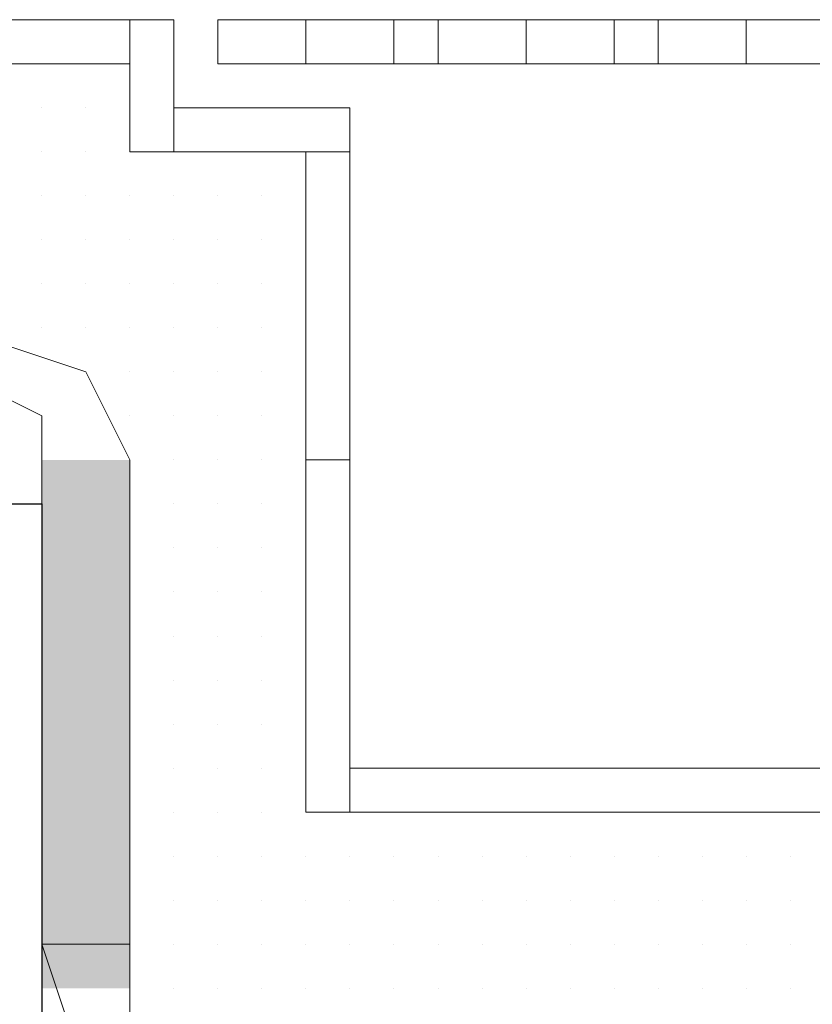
# Model space of a CAD drawing. Header units: metres. Extents: x 5.7 to 89.8, y 4 to 63.5.
# Tile 411 of 475: x 65.808 to 65.982, y 49.642 to 49.858. Entities that reach past the tile are written whole.
import ezdxf

# ---------------------------------------------------------------- set-up
doc = ezdxf.new("R2010")
doc.units = ezdxf.units.M
doc.header["$MEASUREMENT"] = 0
for name, color, linetype in [('PDF17_furn', 7, 'Continuous'), ('PDF17_hatch-borshi', 7, 'Continuous'), ('PDF17_Isogam', 7, 'Continuous'), ('PDF17_kaff', 7, 'Continuous')]:
    doc.layers.add(name, color=color, linetype=linetype)

msp = doc.modelspace()

# ---------------------------------------------------------------- linework, layer by layer
at = {"layer": 'PDF17_furn', "lineweight": 18}
msp.add_lwpolyline([(65.85172, 49.85751), (66.1214, 49.85751), (66.1214, 49.84788), (65.85172, 49.84788)], close=True, dxfattribs=at)
for points in [[(65.87099, 49.85751), (65.87099, 49.84788)], [(65.89025, 49.85751), (65.89025, 49.84788)], [(65.89988, 49.85751), (65.89988, 49.84788)], [(65.91914, 49.85751), (65.91914, 49.84788)], [(65.93841, 49.85751), (65.93841, 49.84788)], [(65.94804, 49.85751), (65.94804, 49.84788)], [(65.9673, 49.85751), (65.9673, 49.84788)]]:
    msp.add_lwpolyline(points, dxfattribs=at)
at = {"layer": 'PDF17_hatch-borshi', "lineweight": 18}
for points in [[(65.8132, 49.84788), (65.8132, 49.84788)], [(65.82283, 49.84788), (65.82283, 49.84788)], [(65.82283, 49.84788), (65.82283, 49.84788)], [(65.8132, 49.83825), (65.8132, 49.83825)], [(65.8132, 49.83825), (65.8132, 49.83825)], [(65.8132, 49.83825), (65.8132, 49.83825)], [(65.82283, 49.83825), (65.82283, 49.83825)], [(65.82283, 49.83825), (65.82283, 49.83825)], [(65.82283, 49.83825), (65.82283, 49.83825)], [(65.83246, 49.83825), (65.83246, 49.83825)], [(65.83246, 49.83825), (65.83246, 49.83825)], [(65.83246, 49.83825), (65.83246, 49.83825)], [(65.8132, 49.82862), (65.8132, 49.82862)], [(65.8132, 49.82862), (65.8132, 49.82862)], [(65.8132, 49.82862), (65.8132, 49.82862)], [(65.82283, 49.82862), (65.82283, 49.82862)], [(65.82283, 49.82862), (65.82283, 49.82862)], [(65.82283, 49.82862), (65.82283, 49.82862)], [(65.82283, 49.82862), (65.82283, 49.82862)], [(65.82283, 49.82862), (65.82283, 49.82862)], [(65.82283, 49.82862), (65.82283, 49.82862)], [(65.83246, 49.82862), (65.83246, 49.82862)], [(65.83246, 49.82862), (65.83246, 49.82862)], [(65.84209, 49.82862), (65.84209, 49.82862)], [(65.84209, 49.82862), (65.84209, 49.82862)], [(65.85172, 49.82862), (65.85172, 49.82862)], [(65.85172, 49.82862), (65.85172, 49.82862)], [(65.86136, 49.82862), (65.86136, 49.82862)], [(65.8132, 49.81899), (65.8132, 49.81899)], [(65.8132, 49.81899), (65.8132, 49.81899)], [(65.82283, 49.81899), (65.82283, 49.81899)], [(65.82283, 49.81899), (65.82283, 49.81899)], [(65.82283, 49.81899), (65.82283, 49.81899)], [(65.82283, 49.81899), (65.82283, 49.81899)], [(65.83246, 49.81899), (65.83246, 49.81899)], [(65.83246, 49.81899), (65.83246, 49.81899)], [(65.83246, 49.81899), (65.83246, 49.81899)], [(65.83246, 49.81899), (65.83246, 49.81899)], [(65.83246, 49.81899), (65.83246, 49.81899)], [(65.84209, 49.81899), (65.84209, 49.81899)], [(65.84209, 49.81899), (65.84209, 49.81899)], [(65.84209, 49.81899), (65.84209, 49.81899)], [(65.84209, 49.81899), (65.84209, 49.81899)], [(65.85172, 49.81899), (65.85172, 49.81899)], [(65.85172, 49.81899), (65.85172, 49.81899)], [(65.85172, 49.81899), (65.85172, 49.81899)], [(65.85172, 49.81899), (65.85172, 49.81899)], [(65.85172, 49.81899), (65.85172, 49.81899)], [(65.86136, 49.81899), (65.86136, 49.81899)], [(65.86136, 49.81899), (65.86136, 49.81899)], [(65.86136, 49.81899), (65.86136, 49.81899)], [(65.8132, 49.80936), (65.8132, 49.80936)], [(65.8132, 49.80936), (65.8132, 49.80936)], [(65.8132, 49.80936), (65.8132, 49.80936)], [(65.82283, 49.80936), (65.82283, 49.80936)], [(65.82283, 49.80936), (65.82283, 49.80936)], [(65.82283, 49.80936), (65.82283, 49.80936)], [(65.83246, 49.80936), (65.83246, 49.80936)], [(65.83246, 49.80936), (65.83246, 49.80936)], [(65.83246, 49.80936), (65.83246, 49.80936)], [(65.84209, 49.80936), (65.84209, 49.80936)], [(65.84209, 49.80936), (65.84209, 49.80936)], [(65.84209, 49.80936), (65.84209, 49.80936)], [(65.85172, 49.80936), (65.85172, 49.80936)], [(65.85172, 49.80936), (65.85172, 49.80936)], [(65.85172, 49.80936), (65.85172, 49.80936)], [(65.85172, 49.80936), (65.85172, 49.80936)], [(65.85172, 49.80936), (65.85172, 49.80936)], [(65.86136, 49.80936), (65.86136, 49.80936)], [(65.86136, 49.80936), (65.86136, 49.80936)], [(65.86136, 49.80936), (65.86136, 49.80936)], [(65.86136, 49.80936), (65.86136, 49.80936)], [(65.8132, 49.79972), (65.8132, 49.79972)], [(65.8132, 49.79972), (65.8132, 49.79972)], [(65.8132, 49.79972), (65.8132, 49.79972)], [(65.8132, 49.79972), (65.8132, 49.79972)], [(65.82283, 49.79972), (65.82283, 49.79972)], [(65.82283, 49.79972), (65.82283, 49.79972)], [(65.82283, 49.79972), (65.82283, 49.79972)], [(65.82283, 49.79972), (65.82283, 49.79972)], [(65.83246, 49.79972), (65.83246, 49.79972)], [(65.83246, 49.79972), (65.83246, 49.79972)], [(65.83246, 49.79972), (65.83246, 49.79972)], [(65.83246, 49.79972), (65.83246, 49.79972)], [(65.83246, 49.79972), (65.83246, 49.79972)], [(65.84209, 49.79972), (65.84209, 49.79972)], [(65.84209, 49.79972), (65.84209, 49.79972)], [(65.84209, 49.79972), (65.84209, 49.79972)], [(65.85172, 49.79972), (65.85172, 49.79972)], [(65.85172, 49.79972), (65.85172, 49.79972)], [(65.86136, 49.79972), (65.86136, 49.79972)], [(65.86136, 49.79972), (65.86136, 49.79972)], [(65.8132, 49.79009), (65.8132, 49.79009)], [(65.8132, 49.79009), (65.8132, 49.79009)], [(65.8132, 49.79009), (65.8132, 49.79009)], [(65.82283, 49.79009), (65.82283, 49.79009)], [(65.82283, 49.79009), (65.82283, 49.79009)], [(65.82283, 49.79009), (65.82283, 49.79009)], [(65.82283, 49.79009), (65.82283, 49.79009)], [(65.83246, 49.79009), (65.83246, 49.79009)], [(65.83246, 49.79009), (65.83246, 49.79009)], [(65.83246, 49.79009), (65.83246, 49.79009)], [(65.83246, 49.79009), (65.83246, 49.79009)], [(65.84209, 49.79009), (65.84209, 49.79009)], [(65.84209, 49.79009), (65.84209, 49.79009)], [(65.84209, 49.79009), (65.84209, 49.79009)], [(65.84209, 49.79009), (65.84209, 49.79009)], [(65.85172, 49.79009), (65.85172, 49.79009)], [(65.85172, 49.79009), (65.85172, 49.79009)], [(65.85172, 49.79009), (65.85172, 49.79009)], [(65.85172, 49.79009), (65.85172, 49.79009)], [(65.86136, 49.79009), (65.86136, 49.79009)], [(65.86136, 49.79009), (65.86136, 49.79009)], [(65.86136, 49.79009), (65.86136, 49.79009)], [(65.82283, 49.78046), (65.82283, 49.78046)], [(65.82283, 49.78046), (65.82283, 49.78046)], [(65.83246, 49.78046), (65.83246, 49.78046)], [(65.83246, 49.78046), (65.83246, 49.78046)], [(65.83246, 49.78046), (65.83246, 49.78046)], [(65.83246, 49.78046), (65.83246, 49.78046)], [(65.83246, 49.78046), (65.83246, 49.78046)], [(65.84209, 49.78046), (65.84209, 49.78046)], [(65.84209, 49.78046), (65.84209, 49.78046)], [(65.84209, 49.78046), (65.84209, 49.78046)], [(65.84209, 49.78046), (65.84209, 49.78046)], [(65.85172, 49.78046), (65.85172, 49.78046)], [(65.85172, 49.78046), (65.85172, 49.78046)], [(65.85172, 49.78046), (65.85172, 49.78046)], [(65.86136, 49.78046), (65.86136, 49.78046)], [(65.86136, 49.78046), (65.86136, 49.78046)], [(65.86136, 49.78046), (65.86136, 49.78046)], [(65.86136, 49.78046), (65.86136, 49.78046)], [(65.86136, 49.78046), (65.86136, 49.78046)], [(65.86136, 49.78046), (65.86136, 49.78046)], [(65.8132, 49.77083), (65.8132, 49.77083)], [(65.83246, 49.77083), (65.83246, 49.77083)], [(65.83246, 49.77083), (65.83246, 49.77083)], [(65.83246, 49.77083), (65.83246, 49.77083)], [(65.83246, 49.77083), (65.83246, 49.77083)], [(65.83246, 49.77083), (65.83246, 49.77083)], [(65.84209, 49.77083), (65.84209, 49.77083)], [(65.84209, 49.77083), (65.84209, 49.77083)], [(65.85172, 49.77083), (65.85172, 49.77083)], [(65.85172, 49.77083), (65.85172, 49.77083)], [(65.85172, 49.77083), (65.85172, 49.77083)], [(65.86136, 49.77083), (65.86136, 49.77083)], [(65.86136, 49.77083), (65.86136, 49.77083)], [(65.86136, 49.77083), (65.86136, 49.77083)], [(65.87099, 49.77083), (65.87099, 49.77083)], [(65.8132, 49.7612), (65.8132, 49.7612)], [(65.8132, 49.7612), (65.8132, 49.7612)], [(65.83246, 49.7612), (65.83246, 49.7612)], [(65.83246, 49.7612), (65.83246, 49.7612)], [(65.83246, 49.7612), (65.83246, 49.7612)], [(65.83246, 49.7612), (65.83246, 49.7612)], [(65.84209, 49.7612), (65.84209, 49.7612)], [(65.84209, 49.7612), (65.84209, 49.7612)], [(65.84209, 49.7612), (65.84209, 49.7612)], [(65.84209, 49.7612), (65.84209, 49.7612)], [(65.84209, 49.7612), (65.84209, 49.7612)], [(65.85172, 49.7612), (65.85172, 49.7612)], [(65.85172, 49.7612), (65.85172, 49.7612)], [(65.86136, 49.7612), (65.86136, 49.7612)], [(65.86136, 49.7612), (65.86136, 49.7612)], [(65.86136, 49.7612), (65.86136, 49.7612)], [(65.86136, 49.7612), (65.86136, 49.7612)], [(65.86136, 49.7612), (65.86136, 49.7612)], [(65.86136, 49.7612), (65.86136, 49.7612)], [(65.8132, 49.75157), (65.8132, 49.75157)], [(65.8132, 49.75157), (65.8132, 49.75157)], [(65.83246, 49.75157), (65.83246, 49.75157)], [(65.83246, 49.75157), (65.83246, 49.75157)], [(65.83246, 49.75157), (65.83246, 49.75157)], [(65.83246, 49.75157), (65.83246, 49.75157)], [(65.83246, 49.75157), (65.83246, 49.75157)], [(65.84209, 49.75157), (65.84209, 49.75157)], [(65.84209, 49.75157), (65.84209, 49.75157)], [(65.84209, 49.75157), (65.84209, 49.75157)], [(65.85172, 49.75157), (65.85172, 49.75157)], [(65.85172, 49.75157), (65.85172, 49.75157)], [(65.85172, 49.75157), (65.85172, 49.75157)], [(65.85172, 49.75157), (65.85172, 49.75157)], [(65.86136, 49.75157), (65.86136, 49.75157)], [(65.86136, 49.75157), (65.86136, 49.75157)], [(65.86136, 49.75157), (65.86136, 49.75157)], [(65.86136, 49.75157), (65.86136, 49.75157)], [(65.86136, 49.75157), (65.86136, 49.75157)], [(65.83246, 49.74194), (65.83246, 49.74194)], [(65.83246, 49.74194), (65.83246, 49.74194)], [(65.84209, 49.74194), (65.84209, 49.74194)], [(65.84209, 49.74194), (65.84209, 49.74194)], [(65.84209, 49.74194), (65.84209, 49.74194)], [(65.84209, 49.74194), (65.84209, 49.74194)], [(65.85172, 49.74194), (65.85172, 49.74194)], [(65.85172, 49.74194), (65.85172, 49.74194)], [(65.86136, 49.74194), (65.86136, 49.74194)], [(65.86136, 49.74194), (65.86136, 49.74194)], [(65.86136, 49.74194), (65.86136, 49.74194)], [(65.86136, 49.74194), (65.86136, 49.74194)], [(65.86136, 49.74194), (65.86136, 49.74194)], [(65.83246, 49.73231), (65.83246, 49.73231)], [(65.83246, 49.73231), (65.83246, 49.73231)], [(65.83246, 49.73231), (65.83246, 49.73231)], [(65.83246, 49.73231), (65.83246, 49.73231)], [(65.84209, 49.73231), (65.84209, 49.73231)], [(65.84209, 49.73231), (65.84209, 49.73231)], [(65.85172, 49.73231), (65.85172, 49.73231)], [(65.85172, 49.73231), (65.85172, 49.73231)], [(65.85172, 49.73231), (65.85172, 49.73231)], [(65.85172, 49.73231), (65.85172, 49.73231)], [(65.86136, 49.73231), (65.86136, 49.73231)], [(65.86136, 49.73231), (65.86136, 49.73231)], [(65.86136, 49.73231), (65.86136, 49.73231)], [(65.83246, 49.72268), (65.83246, 49.72268)], [(65.83246, 49.72268), (65.83246, 49.72268)], [(65.84209, 49.72268), (65.84209, 49.72268)], [(65.84209, 49.72268), (65.84209, 49.72268)], [(65.84209, 49.72268), (65.84209, 49.72268)], [(65.84209, 49.72268), (65.84209, 49.72268)], [(65.84209, 49.72268), (65.84209, 49.72268)], [(65.85172, 49.72268), (65.85172, 49.72268)], [(65.85172, 49.72268), (65.85172, 49.72268)], [(65.85172, 49.72268), (65.85172, 49.72268)], [(65.86136, 49.72268), (65.86136, 49.72268)], [(65.86136, 49.72268), (65.86136, 49.72268)], [(65.86136, 49.72268), (65.86136, 49.72268)], [(65.86136, 49.72268), (65.86136, 49.72268)], [(65.83246, 49.71304), (65.83246, 49.71304)], [(65.83246, 49.71304), (65.83246, 49.71304)], [(65.83246, 49.71304), (65.83246, 49.71304)], [(65.83246, 49.71304), (65.83246, 49.71304)], [(65.84209, 49.71304), (65.84209, 49.71304)], [(65.84209, 49.71304), (65.84209, 49.71304)], [(65.84209, 49.71304), (65.84209, 49.71304)], [(65.85172, 49.71304), (65.85172, 49.71304)], [(65.85172, 49.71304), (65.85172, 49.71304)], [(65.85172, 49.71304), (65.85172, 49.71304)], [(65.85172, 49.71304), (65.85172, 49.71304)], [(65.86136, 49.71304), (65.86136, 49.71304)], [(65.86136, 49.71304), (65.86136, 49.71304)], [(65.86136, 49.71304), (65.86136, 49.71304)], [(65.86136, 49.71304), (65.86136, 49.71304)], [(65.83246, 49.70341), (65.83246, 49.70341)], [(65.83246, 49.70341), (65.83246, 49.70341)], [(65.84209, 49.70341), (65.84209, 49.70341)], [(65.84209, 49.70341), (65.84209, 49.70341)], [(65.84209, 49.70341), (65.84209, 49.70341)], [(65.84209, 49.70341), (65.84209, 49.70341)], [(65.84209, 49.70341), (65.84209, 49.70341)], [(65.85172, 49.70341), (65.85172, 49.70341)], [(65.85172, 49.70341), (65.85172, 49.70341)], [(65.85172, 49.70341), (65.85172, 49.70341)], [(65.86136, 49.70341), (65.86136, 49.70341)], [(65.86136, 49.70341), (65.86136, 49.70341)], [(65.86136, 49.70341), (65.86136, 49.70341)], [(65.83246, 49.69378), (65.83246, 49.69378)], [(65.83246, 49.69378), (65.83246, 49.69378)], [(65.83246, 49.69378), (65.83246, 49.69378)], [(65.83246, 49.69378), (65.83246, 49.69378)], [(65.84209, 49.69378), (65.84209, 49.69378)], [(65.84209, 49.69378), (65.84209, 49.69378)], [(65.84209, 49.69378), (65.84209, 49.69378)], [(65.84209, 49.69378), (65.84209, 49.69378)], [(65.85172, 49.69378), (65.85172, 49.69378)], [(65.85172, 49.69378), (65.85172, 49.69378)], [(65.85172, 49.69378), (65.85172, 49.69378)], [(65.85172, 49.69378), (65.85172, 49.69378)], [(65.86136, 49.69378), (65.86136, 49.69378)], [(65.86136, 49.69378), (65.86136, 49.69378)], [(65.86136, 49.69378), (65.86136, 49.69378)], [(65.86136, 49.69378), (65.86136, 49.69378)], [(65.83246, 49.68415), (65.83246, 49.68415)], [(65.83246, 49.68415), (65.83246, 49.68415)], [(65.84209, 49.68415), (65.84209, 49.68415)], [(65.84209, 49.68415), (65.84209, 49.68415)], [(65.84209, 49.68415), (65.84209, 49.68415)], [(65.84209, 49.68415), (65.84209, 49.68415)], [(65.84209, 49.68415), (65.84209, 49.68415)], [(65.85172, 49.68415), (65.85172, 49.68415)], [(65.85172, 49.68415), (65.85172, 49.68415)], [(65.85172, 49.68415), (65.85172, 49.68415)], [(65.85172, 49.68415), (65.85172, 49.68415)], [(65.86136, 49.68415), (65.86136, 49.68415)], [(65.86136, 49.68415), (65.86136, 49.68415)], [(65.86136, 49.68415), (65.86136, 49.68415)], [(65.86136, 49.68415), (65.86136, 49.68415)], [(65.87099, 49.68415), (65.87099, 49.68415)], [(65.87099, 49.68415), (65.87099, 49.68415)], [(65.87099, 49.68415), (65.87099, 49.68415)], [(65.87099, 49.68415), (65.87099, 49.68415)], [(65.89025, 49.68415), (65.89025, 49.68415)], [(65.89025, 49.68415), (65.89025, 49.68415)], [(65.89025, 49.68415), (65.89025, 49.68415)], [(65.89988, 49.68415), (65.89988, 49.68415)], [(65.90951, 49.68415), (65.90951, 49.68415)], [(65.90951, 49.68415), (65.90951, 49.68415)], [(65.91914, 49.68415), (65.91914, 49.68415)], [(65.91914, 49.68415), (65.91914, 49.68415)], [(65.92877, 49.68415), (65.92877, 49.68415)], [(65.93841, 49.68415), (65.93841, 49.68415)], [(65.93841, 49.68415), (65.93841, 49.68415)], [(65.94804, 49.68415), (65.94804, 49.68415)], [(65.94804, 49.68415), (65.94804, 49.68415)], [(65.95767, 49.68415), (65.95767, 49.68415)], [(65.95767, 49.68415), (65.95767, 49.68415)], [(65.95767, 49.68415), (65.95767, 49.68415)], [(65.95767, 49.68415), (65.95767, 49.68415)], [(65.9673, 49.68415), (65.9673, 49.68415)], [(65.97693, 49.68415), (65.97693, 49.68415)], [(65.97693, 49.68415), (65.97693, 49.68415)], [(65.97693, 49.68415), (65.97693, 49.68415)], [(65.97693, 49.68415), (65.97693, 49.68415)], [(65.83246, 49.67452), (65.83246, 49.67452)], [(65.83246, 49.67452), (65.83246, 49.67452)], [(65.83246, 49.67452), (65.83246, 49.67452)], [(65.84209, 49.67452), (65.84209, 49.67452)], [(65.84209, 49.67452), (65.84209, 49.67452)], [(65.84209, 49.67452), (65.84209, 49.67452)], [(65.84209, 49.67452), (65.84209, 49.67452)], [(65.85172, 49.67452), (65.85172, 49.67452)], [(65.85172, 49.67452), (65.85172, 49.67452)], [(65.85172, 49.67452), (65.85172, 49.67452)], [(65.86136, 49.67452), (65.86136, 49.67452)], [(65.86136, 49.67452), (65.86136, 49.67452)], [(65.86136, 49.67452), (65.86136, 49.67452)], [(65.87099, 49.67452), (65.87099, 49.67452)], [(65.87099, 49.67452), (65.87099, 49.67452)], [(65.87099, 49.67452), (65.87099, 49.67452)], [(65.87099, 49.67452), (65.87099, 49.67452)], [(65.88062, 49.67452), (65.88062, 49.67452)], [(65.88062, 49.67452), (65.88062, 49.67452)], [(65.88062, 49.67452), (65.88062, 49.67452)], [(65.88062, 49.67452), (65.88062, 49.67452)], [(65.88062, 49.67452), (65.88062, 49.67452)], [(65.89025, 49.67452), (65.89025, 49.67452)], [(65.89025, 49.67452), (65.89025, 49.67452)], [(65.89025, 49.67452), (65.89025, 49.67452)], [(65.89988, 49.67452), (65.89988, 49.67452)], [(65.89988, 49.67452), (65.89988, 49.67452)], [(65.89988, 49.67452), (65.89988, 49.67452)], [(65.89988, 49.67452), (65.89988, 49.67452)], [(65.89988, 49.67452), (65.89988, 49.67452)], [(65.90951, 49.67452), (65.90951, 49.67452)], [(65.90951, 49.67452), (65.90951, 49.67452)], [(65.90951, 49.67452), (65.90951, 49.67452)], [(65.91914, 49.67452), (65.91914, 49.67452)], [(65.91914, 49.67452), (65.91914, 49.67452)], [(65.91914, 49.67452), (65.91914, 49.67452)], [(65.91914, 49.67452), (65.91914, 49.67452)], [(65.92877, 49.67452), (65.92877, 49.67452)], [(65.92877, 49.67452), (65.92877, 49.67452)], [(65.92877, 49.67452), (65.92877, 49.67452)], [(65.92877, 49.67452), (65.92877, 49.67452)], [(65.93841, 49.67452), (65.93841, 49.67452)], [(65.93841, 49.67452), (65.93841, 49.67452)], [(65.93841, 49.67452), (65.93841, 49.67452)], [(65.93841, 49.67452), (65.93841, 49.67452)], [(65.94804, 49.67452), (65.94804, 49.67452)], [(65.94804, 49.67452), (65.94804, 49.67452)], [(65.94804, 49.67452), (65.94804, 49.67452)], [(65.94804, 49.67452), (65.94804, 49.67452)], [(65.95767, 49.67452), (65.95767, 49.67452)], [(65.95767, 49.67452), (65.95767, 49.67452)], [(65.95767, 49.67452), (65.95767, 49.67452)], [(65.9673, 49.67452), (65.9673, 49.67452)], [(65.9673, 49.67452), (65.9673, 49.67452)], [(65.97693, 49.67452), (65.97693, 49.67452)], [(65.97693, 49.67452), (65.97693, 49.67452)], [(65.97693, 49.67452), (65.97693, 49.67452)], [(65.83246, 49.66489), (65.83246, 49.66489)], [(65.83246, 49.66489), (65.83246, 49.66489)], [(65.83246, 49.66489), (65.83246, 49.66489)], [(65.84209, 49.66489), (65.84209, 49.66489)], [(65.84209, 49.66489), (65.84209, 49.66489)], [(65.84209, 49.66489), (65.84209, 49.66489)], [(65.84209, 49.66489), (65.84209, 49.66489)], [(65.85172, 49.66489), (65.85172, 49.66489)], [(65.85172, 49.66489), (65.85172, 49.66489)], [(65.85172, 49.66489), (65.85172, 49.66489)], [(65.85172, 49.66489), (65.85172, 49.66489)], [(65.86136, 49.66489), (65.86136, 49.66489)], [(65.86136, 49.66489), (65.86136, 49.66489)], [(65.86136, 49.66489), (65.86136, 49.66489)], [(65.87099, 49.66489), (65.87099, 49.66489)], [(65.87099, 49.66489), (65.87099, 49.66489)], [(65.87099, 49.66489), (65.87099, 49.66489)], [(65.87099, 49.66489), (65.87099, 49.66489)], [(65.88062, 49.66489), (65.88062, 49.66489)], [(65.89025, 49.66489), (65.89025, 49.66489)], [(65.89025, 49.66489), (65.89025, 49.66489)], [(65.89988, 49.66489), (65.89988, 49.66489)], [(65.89988, 49.66489), (65.89988, 49.66489)], [(65.90951, 49.66489), (65.90951, 49.66489)], [(65.90951, 49.66489), (65.90951, 49.66489)], [(65.90951, 49.66489), (65.90951, 49.66489)], [(65.90951, 49.66489), (65.90951, 49.66489)], [(65.91914, 49.66489), (65.91914, 49.66489)], [(65.91914, 49.66489), (65.91914, 49.66489)], [(65.91914, 49.66489), (65.91914, 49.66489)], [(65.92877, 49.66489), (65.92877, 49.66489)], [(65.92877, 49.66489), (65.92877, 49.66489)], [(65.92877, 49.66489), (65.92877, 49.66489)], [(65.92877, 49.66489), (65.92877, 49.66489)], [(65.93841, 49.66489), (65.93841, 49.66489)], [(65.93841, 49.66489), (65.93841, 49.66489)], [(65.93841, 49.66489), (65.93841, 49.66489)], [(65.94804, 49.66489), (65.94804, 49.66489)], [(65.94804, 49.66489), (65.94804, 49.66489)], [(65.94804, 49.66489), (65.94804, 49.66489)], [(65.95767, 49.66489), (65.95767, 49.66489)], [(65.95767, 49.66489), (65.95767, 49.66489)], [(65.95767, 49.66489), (65.95767, 49.66489)], [(65.9673, 49.66489), (65.9673, 49.66489)], [(65.9673, 49.66489), (65.9673, 49.66489)], [(65.9673, 49.66489), (65.9673, 49.66489)], [(65.9673, 49.66489), (65.9673, 49.66489)], [(65.97693, 49.66489), (65.97693, 49.66489)], [(65.97693, 49.66489), (65.97693, 49.66489)], [(65.97693, 49.66489), (65.97693, 49.66489)], [(65.97693, 49.66489), (65.97693, 49.66489)], [(65.83246, 49.65526), (65.83246, 49.65526)], [(65.83246, 49.65526), (65.83246, 49.65526)], [(65.83246, 49.65526), (65.83246, 49.65526)], [(65.83246, 49.65526), (65.83246, 49.65526)], [(65.84209, 49.65526), (65.84209, 49.65526)], [(65.84209, 49.65526), (65.84209, 49.65526)], [(65.84209, 49.65526), (65.84209, 49.65526)], [(65.85172, 49.65526), (65.85172, 49.65526)], [(65.85172, 49.65526), (65.85172, 49.65526)], [(65.85172, 49.65526), (65.85172, 49.65526)], [(65.85172, 49.65526), (65.85172, 49.65526)], [(65.85172, 49.65526), (65.85172, 49.65526)], [(65.86136, 49.65526), (65.86136, 49.65526)], [(65.86136, 49.65526), (65.86136, 49.65526)], [(65.86136, 49.65526), (65.86136, 49.65526)], [(65.86136, 49.65526), (65.86136, 49.65526)], [(65.87099, 49.65526), (65.87099, 49.65526)], [(65.87099, 49.65526), (65.87099, 49.65526)], [(65.87099, 49.65526), (65.87099, 49.65526)], [(65.88062, 49.65526), (65.88062, 49.65526)], [(65.88062, 49.65526), (65.88062, 49.65526)], [(65.88062, 49.65526), (65.88062, 49.65526)], [(65.88062, 49.65526), (65.88062, 49.65526)], [(65.89025, 49.65526), (65.89025, 49.65526)], [(65.89025, 49.65526), (65.89025, 49.65526)], [(65.89025, 49.65526), (65.89025, 49.65526)], [(65.89988, 49.65526), (65.89988, 49.65526)], [(65.89988, 49.65526), (65.89988, 49.65526)], [(65.89988, 49.65526), (65.89988, 49.65526)], [(65.89988, 49.65526), (65.89988, 49.65526)], [(65.90951, 49.65526), (65.90951, 49.65526)], [(65.90951, 49.65526), (65.90951, 49.65526)], [(65.90951, 49.65526), (65.90951, 49.65526)], [(65.91914, 49.65526), (65.91914, 49.65526)], [(65.92877, 49.65526), (65.92877, 49.65526)], [(65.92877, 49.65526), (65.92877, 49.65526)], [(65.93841, 49.65526), (65.93841, 49.65526)], [(65.93841, 49.65526), (65.93841, 49.65526)], [(65.93841, 49.65526), (65.93841, 49.65526)], [(65.94804, 49.65526), (65.94804, 49.65526)], [(65.94804, 49.65526), (65.94804, 49.65526)], [(65.95767, 49.65526), (65.95767, 49.65526)], [(65.95767, 49.65526), (65.95767, 49.65526)], [(65.95767, 49.65526), (65.95767, 49.65526)], [(65.95767, 49.65526), (65.95767, 49.65526)], [(65.9673, 49.65526), (65.9673, 49.65526)], [(65.9673, 49.65526), (65.9673, 49.65526)], [(65.9673, 49.65526), (65.9673, 49.65526)], [(65.9673, 49.65526), (65.9673, 49.65526)], [(65.97693, 49.65526), (65.97693, 49.65526)], [(65.97693, 49.65526), (65.97693, 49.65526)], [(65.97693, 49.65526), (65.97693, 49.65526)], [(65.97693, 49.65526), (65.97693, 49.65526)], [(65.83246, 49.64563), (65.83246, 49.64563)], [(65.83246, 49.64563), (65.83246, 49.64563)], [(65.83246, 49.64563), (65.83246, 49.64563)], [(65.84209, 49.64563), (65.84209, 49.64563)], [(65.84209, 49.64563), (65.84209, 49.64563)], [(65.84209, 49.64563), (65.84209, 49.64563)], [(65.85172, 49.64563), (65.85172, 49.64563)], [(65.85172, 49.64563), (65.85172, 49.64563)], [(65.85172, 49.64563), (65.85172, 49.64563)], [(65.85172, 49.64563), (65.85172, 49.64563)], [(65.86136, 49.64563), (65.86136, 49.64563)], [(65.86136, 49.64563), (65.86136, 49.64563)], [(65.86136, 49.64563), (65.86136, 49.64563)], [(65.87099, 49.64563), (65.87099, 49.64563)], [(65.87099, 49.64563), (65.87099, 49.64563)], [(65.87099, 49.64563), (65.87099, 49.64563)], [(65.87099, 49.64563), (65.87099, 49.64563)], [(65.87099, 49.64563), (65.87099, 49.64563)], [(65.88062, 49.64563), (65.88062, 49.64563)], [(65.88062, 49.64563), (65.88062, 49.64563)], [(65.88062, 49.64563), (65.88062, 49.64563)], [(65.89025, 49.64563), (65.89025, 49.64563)], [(65.89025, 49.64563), (65.89025, 49.64563)], [(65.89025, 49.64563), (65.89025, 49.64563)], [(65.89025, 49.64563), (65.89025, 49.64563)], [(65.89988, 49.64563), (65.89988, 49.64563)], [(65.89988, 49.64563), (65.89988, 49.64563)], [(65.89988, 49.64563), (65.89988, 49.64563)], [(65.89988, 49.64563), (65.89988, 49.64563)], [(65.90951, 49.64563), (65.90951, 49.64563)], [(65.90951, 49.64563), (65.90951, 49.64563)], [(65.90951, 49.64563), (65.90951, 49.64563)], [(65.90951, 49.64563), (65.90951, 49.64563)], [(65.91914, 49.64563), (65.91914, 49.64563)], [(65.91914, 49.64563), (65.91914, 49.64563)], [(65.91914, 49.64563), (65.91914, 49.64563)], [(65.92877, 49.64563), (65.92877, 49.64563)], [(65.92877, 49.64563), (65.92877, 49.64563)], [(65.92877, 49.64563), (65.92877, 49.64563)], [(65.92877, 49.64563), (65.92877, 49.64563)], [(65.93841, 49.64563), (65.93841, 49.64563)], [(65.93841, 49.64563), (65.93841, 49.64563)], [(65.93841, 49.64563), (65.93841, 49.64563)], [(65.93841, 49.64563), (65.93841, 49.64563)], [(65.94804, 49.64563), (65.94804, 49.64563)], [(65.94804, 49.64563), (65.94804, 49.64563)], [(65.94804, 49.64563), (65.94804, 49.64563)], [(65.95767, 49.64563), (65.95767, 49.64563)], [(65.95767, 49.64563), (65.95767, 49.64563)], [(65.9673, 49.64563), (65.9673, 49.64563)], [(65.9673, 49.64563), (65.9673, 49.64563)], [(65.9673, 49.64563), (65.9673, 49.64563)], [(65.97693, 49.64563), (65.97693, 49.64563)], [(65.97693, 49.64563), (65.97693, 49.64563)], [(65.97693, 49.64563), (65.97693, 49.64563)]]:
    msp.add_lwpolyline(points, dxfattribs=at)
at = {"layer": 'PDF17_Isogam', "lineweight": 13}
for points in [[(65.8132, 49.75157), (65.8132, 49.7612), (65.8132, 49.77083), (65.79394, 49.78046), (64.11811, 49.78046), (64.11811, 49.79009), (65.79394, 49.79009), (65.82283, 49.78046), (65.83246, 49.7612), (65.83246, 49.65526), (65.83246, 49.63599), (65.85172, 49.62636), (66.1214, 49.62636), (66.13103, 49.63599), (66.14066, 49.65526), (66.14066, 49.7612), (66.15029, 49.78046), (66.16955, 49.79009), (66.43923, 49.79009), (66.46812, 49.78046), (66.47775, 49.75157)], [(65.83246, 49.65526), (65.8132, 49.65526), (65.82283, 49.62636), (65.85172, 49.61673), (66.1214, 49.61673), (66.14066, 49.62636), (66.15029, 49.65526), (66.14066, 49.65526)]]:
    msp.add_lwpolyline(points, dxfattribs=at)
at = {"layer": 'PDF17_Isogam', "transparency": 33554559}
for points in [[(65.8132, 49.64563), (65.83246, 49.64563), (65.8132, 49.7612)], [(65.83246, 49.64563), (65.8132, 49.7612), (65.83246, 49.7612)]]:
    msp.add_solid(points, dxfattribs=at)
at = {"layer": 'PDF17_kaff', "lineweight": 20}
for points in [[(64.21442, 49.85751), (65.84209, 49.85751), (65.84209, 49.82862)], [(65.83246, 49.85751), (65.83246, 49.82862), (65.88062, 49.82862)], [(65.83246, 49.84788), (64.21442, 49.84788)], [(65.84209, 49.83825), (65.88062, 49.83825), (65.84209, 49.83825)], [(66.0925, 49.83825), (66.0925, 49.69378), (65.88062, 49.69378), (65.88062, 49.83825)], [(66.10214, 49.82862), (66.10214, 49.68415), (65.87099, 49.68415), (65.87099, 49.82862)], [(65.88062, 49.7612), (65.87099, 49.7612)], [(65.88062, 49.69378), (65.88062, 49.68415)]]:
    msp.add_lwpolyline(points, dxfattribs=at)
at = {"layer": 'PDF17_kaff', "lineweight": 30}
msp.add_lwpolyline([(64.41668, 49.75157), (65.8132, 49.75157), (65.8132, 49.58784), (66.15029, 49.58784)], dxfattribs=at)

doc.saveas('drawing.dxf')
